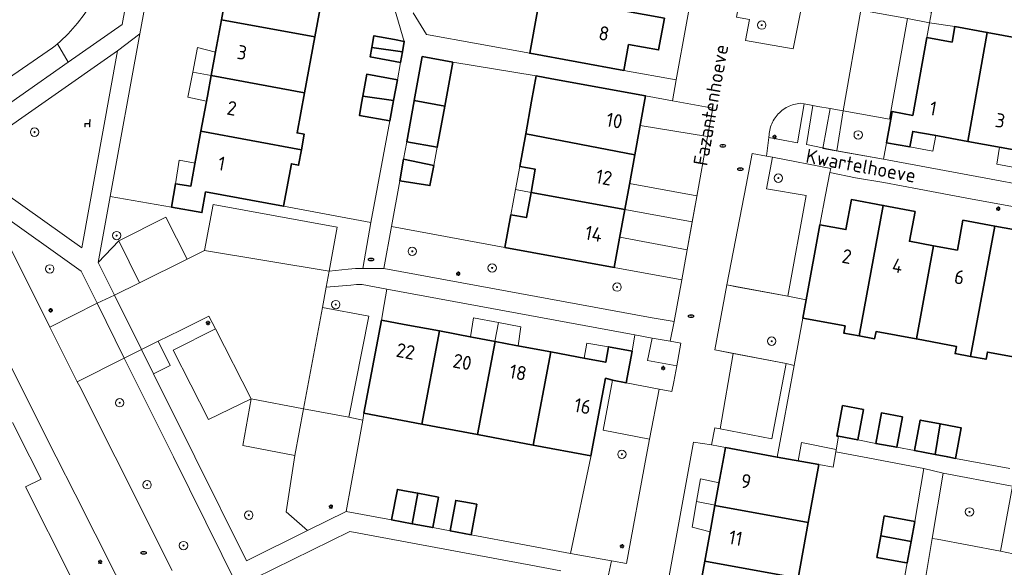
# Model space of a CAD drawing. Header units: metres. Extents: x 152610 to 160096, y 456114 to 462495.
# Tile 475 of 656: x 158021 to 158115, y 460239 to 460292. Entities that reach past the tile are written whole.
import ezdxf
from ezdxf.enums import TextEntityAlignment as Align

# ---------------------------------------------------------------- set-up
doc = ezdxf.new("R2010")
doc.units = ezdxf.units.M
doc.header["$LTSCALE"] = 0.5
doc.layers.get('0').update_dxf_attribs({"linetype": 'CONTINUOUS'})
for name, color, linetype, lineweight in [('B-PV-GR-BEPLANTING_CULTUUR_BODEMBEDEKKER-GV', 251, 'CONTINUOUS', 18), ('B-PV-GR-BEPLANTING_CULTUUR_HEESTERS-GV', 251, 'CONTINUOUS', 18), ('B-PV-GR-BOOM-S', 251, 'CONTINUOUS', 25), ('B-PV-GR-HAAG-GV', 251, 'CONTINUOUS', 13), ('B-PV-IE-MEUBILAIR-S', 251, 'CONTINUOUS', 25), ('B-PV-IE-MEUBILAIR_WEGMEUBILAIR-S', 251, 'CONTINUOUS', 25), ('B-PV-IE-TERREINAFSCHEIDING_KUNSTMATIG_MUUR-G', 251, 'IE-TERREINAFSCHEIDING_KUNSTMATIG-SO', 18), ('B-PV-OG-BEBOUWING-GV', 6, 'CONTINUOUS', 35), ('B-PV-OG-BEBOUWING-T18', 1, 'CONTINUOUS', 18), ('B-PV-OG-BEBOUWING_OVERBOUWING-GV', 251, 'CONTINUOUS', 18), ('B-PV-OG-BEBOUWING_SCHUUR-GV', 251, 'CONTINUOUS', 18), ('B-PV-OG-TERREIN_BEGROEID-GV', 251, 'CONTINUOUS', 18), ('B-PV-OG-TOPOGRAFIE-T18', 1, 'CONTINUOUS', 18), ('B-PV-VH-ONVERHARD_ZAND-GV', 251, 'CONTINUOUS', 18), ('B-PV-VH-OPENVERHARDING_BETONSTRAATSTEEN-GV', 251, 'CONTINUOUS', 18), ('B-PV-VH-OPENVERHARDING_TEGEL-GV', 251, 'CONTINUOUS', 18)]:
    doc.layers.add(name, color=color, linetype=linetype, lineweight=lineweight)
doc.styles.add('NLCS-ISO', font='NLCS-ISO.ttf')
doc.styles.add('NLCS-ISO-M750-T18', font='NLCS-ISO.ttf', dxfattribs={"height": 1.35})
doc.linetypes.add('IE-TERREINAFSCHEIDING_KUNSTMATIG-SO', pattern='A,4,[82,NLCS.SHX,S=0.75,R=90,X=0,Y=0],4,-2', length=10)

# ---------------------------------------------------------------- blocks, each defined once
blk = doc.blocks.new('SIE-MEUBILAIR_PAAL_LICHTMAST-SO')
for points in [[(-0.62, 0), (-1, 0)], [(-0.71, 0.71), (-0.44, 0.44)], [(0, 1), (0, 0.62)], [(0.44, 0.44), (0.71, 0.71)], [(1, 0), (0.62, 0)], [(-0.71, -0.71), (-0.44, -0.44)], [(0, -0.62), (0, -1)], [(0.44, -0.44), (0.71, -0.71)]]:
    blk.add_lwpolyline(points)
blk.add_circle((0, 0), 0.5)
blk = doc.blocks.new('SIE-MEUBILAIR_PUT_RIOOLPUT-SO')
blk.add_ellipse((0, 0), major_axis=(1.25, 0), ratio=0.54)
at = {"style": 'NLCS-ISO'}
blk.add_text('ri', height=0.75, dxfattribs=at).set_placement((-0.04, 0.07), align=Align.MIDDLE_CENTER)
blk = doc.blocks.new('SIE-WEG_ZITBANK-SO')
at = {"color": 0, "linetype": 'ByBlock', "lineweight": 18}
blk.add_lwpolyline([(-0.91, -1.63), (-0.91, -0.2), (1.09, -0.2), (1.09, -1.63), (1.29, -1.63), (1.29, -0.21), (1.54, 1.78), (1.33, 1.78), (1.11, 0), (-1.11, 0), (-1.11, -1.63)], close=True, dxfattribs=at)
blk = doc.blocks.new('SGR-BOOM_GBKN-SO')
at = {"linetype": 'ByBlock', "lineweight": 18}
h = blk.add_hatch(color=0, dxfattribs=at)
h.dxf.hatch_style = 1
edge = h.paths.add_edge_path()
edge.add_arc((0, 0), 0.25, 0, 360)
at = {"color": 0, "linetype": 'ByBlock', "lineweight": 18}
for radius in [2, 0.25]:
    blk.add_circle((0, 0), radius, dxfattribs=at)
at = {"color": 0, "linetype": 'ByBlock', "lineweight": 18, "style": 'NLCS-ISO'}
blk.add_attdef('SOORT', (2.5, 0), '', height=1.5, dxfattribs=at)

msp = doc.modelspace()

# ---------------------------------------------------------------- linework, layer by layer
at = {"layer": 'B-PV-GR-BEPLANTING_CULTUUR_BODEMBEDEKKER-GV', "flags": 128}
msp.add_lwpolyline([(158027.003, 460291.885), (158026.797, 460291.61), (158026.585, 460291.34), (158026.366, 460291.075), (158026.141, 460290.815), (158025.91, 460290.561), (158025.673, 460290.312), (158025.431, 460290.069), (158025.183, 460289.831), (158024.929, 460289.599), (158024.67, 460289.373), (158025.674, 460287.606), (158030.83, 460291.22), (158035.79, 460318.22)], dxfattribs=at)
for points in [[(158103.95, 460282.2), (158099.564, 460282.974), (158098.94, 460279.164), (158103.4, 460278.38), (158103.68, 460279.94), (158104.08, 460282.177), (158104.211, 460282.904), (158104.081, 460282.928)], [(158098.37, 460277.49), (158092.81, 460278.55), (158092.25, 460275.55), (158096.03, 460274.9), (158094.28, 460265.33), (158096.02, 460264.978), (158097.33, 460272.12), (158097.86, 460274.978), (158098.293, 460277.113)], [(158081.33, 460261.32), (158079.7, 460261.62), (158079.43, 460260.07), (158078.855, 460257.057), (158082.001, 460256.455), (158083.23, 460256.22), (158083.42, 460257.15), (158083.69, 460258.67), (158080.91, 460259.18)], [(158094.869, 460258.711), (158094.12, 460258.91), (158092.76, 460251.72), (158087.813, 460252.664), (158087.31, 460252.76), (158087.01, 460251.16), (158088.341, 460250.89), (158093.265, 460249.985), (158093.797, 460252.876)]]:
    msp.add_lwpolyline(points, close=True, dxfattribs=at)
at = {"layer": 'B-PV-GR-BEPLANTING_CULTUUR_HEESTERS-GV', "flags": 128}
for points in [[(158107.789, 460291.367), (158105.67, 460291.77), (158104.081, 460282.928), (158104.211, 460282.904), (158106.18, 460282.544), (158107.52, 460289.96)], [(158046.21, 460273.88), (158038.79, 460275.25), (158038.43, 460273.28), (158035.54, 460273.79), (158029.68, 460274.83), (158028.54, 460268.54), (158030.52, 460270.59), (158034.98, 460272.84), (158037.03, 460268.84), (158038.68, 460269.66), (158039.52, 460274.05), (158051.33, 460271.88), (158050.55, 460267.7), (158052.366, 460267.877), (158053.066, 460267.964), (158053.772, 460267.952), (158054.53, 460272.33)], [(158067.31, 460269.97), (158056.49, 460271.96), (158055.76, 460267.97), (158063.22, 460266.6), (158081.34, 460263.26), (158083.43, 460262.89), (158084.16, 460266.87), (158077.73, 460268.06)], [(158053.706, 460266.419), (158053.165, 460266.426), (158052.627, 460266.36), (158050.27, 460266.16), (158049.92, 460264.25), (158054.35, 460263.41), (158052.452, 460253.783), (158053.765, 460253.512), (158053.88, 460254.16), (158055.55, 460263.04), (158055.798, 460264.536), (158056.06, 460265.97)], [(158089.555, 460266.191), (158088.46, 460266.39), (158087.31, 460260.19), (158089.078, 460259.858), (158094.12, 460258.91), (158094.869, 460258.711), (158095.7, 460263.23), (158096.02, 460264.978), (158094.28, 460265.33)], [(158077.58, 460257.3), (158076.91, 460257.5), (158075.51, 460250.09), (158075.492, 460250), (158073.575, 460240.801), (158077.46, 460240.08), (158078.89, 460239.84), (158080.777, 460250), (158081.09, 460251.69), (158076.67, 460252.54)], [(158052.452, 460253.783), (158048.1, 460254.57), (158047.3, 460250.14), (158046.469, 460244.75), (158048.507, 460242.978), (158052.19, 460244.81), (158053.14, 460250), (158053.765, 460253.512)], [(158115.159, 460247.319), (158109.08, 460248.44), (158108.031, 460242.216), (158108.493, 460242.143), (158114.551, 460240.999), (158115.672, 460247.225)]]:
    msp.add_lwpolyline(points, close=True, dxfattribs=at)
at = {"layer": 'B-PV-GR-HAAG-GV', "flags": 128}
msp.add_lwpolyline([(158095.824, 460283.639), (158095.493, 460283.7), (158095.333, 460283.685), (158095.174, 460283.662), (158095.016, 460283.631), (158094.859, 460283.592), (158094.705, 460283.546), (158094.554, 460283.492), (158094.405, 460283.43), (158094.26, 460283.361), (158094.118, 460283.285), (158093.98, 460283.202), (158093.846, 460283.113), (158093.717, 460283.016), (158093.593, 460282.914), (158093.475, 460282.806), (158093.361, 460282.691), (158093.254, 460282.571), (158093.153, 460282.446), (158093.058, 460282.317), (158092.969, 460282.182), (158092.887, 460282.043), (158092.813, 460281.901), (158092.745, 460281.755), (158092.685, 460281.606), (158092.633, 460281.454), (158092.587, 460281.299), (158092.55, 460281.142), (158092.521, 460280.984), (158092.499, 460280.825), (158092.486, 460280.665), (158092.48, 460280.504), (158092.48, 460280.43), (158095.193, 460279.94)], close=True, dxfattribs=at)
at = {"layer": 'B-PV-IE-TERREINAFSCHEIDING_KUNSTMATIG_MUUR-G', "flags": 128}
for points in [[(158035.79, 460318.22), (158035.321, 460318.302), (158034.848, 460318.384), (158034.375, 460318.466), (158033.902, 460318.548), (158033.43, 460318.63), (158030.27, 460301.54), (158029.636, 460298.069), (158029.591, 460297.822), (158029.522, 460297.485), (158029.445, 460297.15), (158029.361, 460296.817), (158029.269, 460296.486), (158029.169, 460296.157), (158029.062, 460295.831), (158028.947, 460295.507), (158028.824, 460295.186), (158028.694, 460294.868), (158028.557, 460294.553), (158028.413, 460294.241), (158028.261, 460293.933), (158028.102, 460293.628), (158027.936, 460293.327), (158027.763, 460293.03), (158027.583, 460292.737), (158027.396, 460292.449), (158027.203, 460292.165), (158027.003, 460291.885), (158026.797, 460291.61), (158026.585, 460291.34), (158026.366, 460291.075), (158026.141, 460290.815), (158025.91, 460290.561), (158025.673, 460290.312), (158025.431, 460290.069), (158025.183, 460289.831), (158024.929, 460289.599), (158024.67, 460289.373)], [(158098.303, 460283.195), (158097.606, 460279.398), (158103.4, 460278.38)], [(158094.28, 460265.33), (158088.46, 460266.39), (158087.31, 460260.19), (158094.12, 460258.91)]]:
    msp.add_lwpolyline(points, dxfattribs=at)
at = {"layer": 'B-PV-OG-BEBOUWING-GV', "flags": 128}
for points in [[(158042.79, 460296.9), (158041.31, 460297.17), (158040.883, 460294.858), (158040.29, 460291.65), (158049.19, 460290.02), (158050.2, 460295.53), (158047.39, 460296.05)], [(158082.51, 460291.81), (158070.01, 460294.11), (158069.73, 460292.63), (158070.42, 460292.51), (158069.68, 460288.47), (158078.642, 460286.83), (158079.1, 460289.3), (158081.95, 460288.78)], [(158049.19, 460290.02), (158040.29, 460291.65), (158039.731, 460288.608), (158039.315, 460286.339), (158048.21, 460284.71)], [(158113.289, 460290.45), (158110.19, 460291.01), (158109.93, 460289.53), (158107.52, 460289.96), (158106.18, 460282.544), (158104.211, 460282.904), (158104.08, 460282.177), (158103.68, 460279.94), (158105.91, 460279.54), (158106.18, 460281.02), (158108.23, 460280.648), (158111.42, 460280.07)], [(158056.78, 460289.77), (158054.82, 460290.13), (158054.622, 460289.026), (158057.539, 460288.601), (158057.72, 460289.6)], [(158116.39, 460289.89), (158113.289, 460290.45), (158111.42, 460280.07), (158114.619, 460279.499), (158116.74, 460279.12), (158118.34, 460288.01), (158116.13, 460288.41)], [(158057.539, 460288.601), (158054.622, 460289.026), (158054.46, 460288.13), (158057.357, 460287.601)], [(158062.333, 460287.625), (158059.433, 460288.152), (158058.67, 460283.95), (158061.57, 460283.42)], [(158048.21, 460284.71), (158039.315, 460286.339), (158038.954, 460284.372), (158038.34, 460281.03), (158047.92, 460279.27), (158048.19, 460280.75), (158047.5, 460280.88)], [(158057.06, 460285.93), (158054.15, 460286.46), (158053.778, 460284.381), (158056.705, 460283.975)], [(158070.304, 460286.309), (158069.86, 460283.89), (158069.291, 460280.789), (158079.693, 460278.799), (158080.72, 460284.4), (158071.77, 460286.04)], [(158056.705, 460283.975), (158053.778, 460284.381), (158053.658, 460283.712), (158053.45, 460282.55), (158056.35, 460282.02)], [(158061.57, 460283.42), (158058.67, 460283.95), (158058.668, 460283.94), (158057.96, 460280.04), (158060.86, 460279.51)], [(158047.92, 460279.27), (158038.34, 460281.03), (158037.701, 460277.577), (158037.37, 460275.79), (158035.91, 460276.03), (158035.54, 460273.79), (158038.43, 460273.28), (158038.79, 460275.25), (158046.21, 460273.88), (158046.96, 460277.93), (158047.64, 460277.8)], [(158079.693, 460278.799), (158069.291, 460280.789), (158068.72, 460277.69), (158070.2, 460277.42), (158069.8, 460275.21), (158078.74, 460273.57), (158079.176, 460275.963)], [(158060.53, 460277.785), (158057.655, 460278.364), (158057.282, 460276.314), (158060.163, 460275.86), (158060.345, 460276.817)], [(158078.74, 460273.57), (158069.8, 460275.21), (158069.36, 460272.8), (158067.88, 460273.07), (158067.31, 460269.97), (158077.73, 460268.06), (158078.24, 460270.844)], [(158103.37, 460273.96), (158100.34, 460274.52), (158099.81, 460271.67), (158097.33, 460272.12), (158096.02, 460264.978), (158095.7, 460263.23), (158099.73, 460262.49), (158099.6, 460261.8), (158101.08, 460261.53)], [(158106.4, 460273.4), (158103.37, 460273.96), (158101.08, 460261.53), (158102.55, 460261.26), (158102.68, 460261.95), (158106.51, 460261.24), (158106.533, 460261.236), (158108.156, 460270.129), (158108.15, 460270.13), (158105.87, 460270.55)], [(158113.99, 460272), (158110.96, 460272.56), (158110.43, 460269.71), (158108.156, 460270.129), (158106.533, 460261.236), (158110.35, 460260.53), (158110.22, 460259.85), (158111.7, 460259.57)], [(158117.028, 460271.449), (158113.99, 460272), (158111.7, 460259.57), (158113.17, 460259.3), (158113.3, 460259.99), (158117.341, 460259.25), (158118.98, 460268.14), (158116.49, 460268.59)], [(158057.713, 460262.632), (158055.55, 460263.04), (158053.88, 460254.16), (158059.39, 460253.12), (158061.07, 460262)], [(158064.156, 460261.418), (158061.07, 460262), (158059.39, 460253.12), (158064.7, 460252.12), (158064.703, 460252.119), (158066.37, 460261)], [(158068.347, 460260.631), (158066.37, 460261), (158064.703, 460252.119), (158070.011, 460251.12), (158071.68, 460260.01)], [(158079.43, 460260.07), (158077.2, 460260.49), (158076.92, 460259.02), (158074.98, 460259.387), (158071.68, 460260.01), (158070.011, 460251.12), (158075.51, 460250.09), (158076.91, 460257.5), (158077.58, 460257.3), (158078.855, 460257.057)], [(158101.49, 460254.51), (158099.5, 460254.89), (158098.96, 460251.99), (158099.119, 460251.96), (158100.94, 460251.61)], [(158105.19, 460253.819), (158103.2, 460254.19), (158102.65, 460251.29), (158104.65, 460250.92)], [(158108.801, 460253.139), (158106.89, 460253.5), (158106.35, 460250.6), (158108.302, 460250.23)], [(158110.458, 460252.826), (158108.801, 460253.139), (158108.302, 460250.23), (158109.52, 460249.999), (158110.259, 460249.86), (158110.286, 460249.999), (158110.81, 460252.76)], [(158093.265, 460249.985), (158088.341, 460250.89), (158088.178, 460250), (158087.713, 460247.463), (158087.33, 460245.37), (158096.22, 460243.74), (158097.23, 460249.26)], [(158058.1, 460246.706), (158057.06, 460246.9), (158056.51, 460244), (158058.473, 460243.635), (158059.015, 460246.535)], [(158060.97, 460246.17), (158059.015, 460246.535), (158058.473, 460243.635), (158060.43, 460243.27)], [(158063.398, 460245.708), (158062.63, 460245.85), (158062.09, 460242.96), (158064.081, 460242.586), (158064.63, 460245.48)], [(158096.22, 460243.74), (158087.33, 460245.37), (158086.938, 460243.222), (158086.36, 460240.06), (158095.25, 460238.43)], [(158106.38, 460243.84), (158103.47, 460244.37), (158103.129, 460242.474), (158106.034, 460241.941)], [(158106.034, 460241.941), (158103.129, 460242.474), (158102.76, 460240.42), (158105.409, 460239.936), (158105.66, 460239.89)], [(158095.25, 460238.43), (158086.36, 460240.06), (158085.758, 460236.774), (158085.4, 460234.82), (158083.92, 460235.09), (158083.51, 460232.86), (158084.99, 460232.59), (158086.46, 460232.31), (158086.82, 460234.28), (158094.24, 460232.92)]]:
    msp.add_lwpolyline(points, close=True, dxfattribs=at)
at = {"layer": 'B-PV-OG-BEBOUWING_OVERBOUWING-GV', "flags": 128}
for points in [[(158110.19, 460291.01), (158107.789, 460291.367), (158107.52, 460289.96), (158109.93, 460289.53)], [(158037.557, 460286.665), (158039.316, 460286.342), (158039.726, 460288.579), (158038.016, 460289.002)], [(158039.316, 460286.342), (158037.557, 460286.665), (158037.092, 460284.296), (158038.868, 460283.903), (158038.954, 460284.372), (158039.315, 460286.339)], [(158083.27, 460283.946), (158080.72, 460284.4), (158080.202, 460281.575), (158086.63, 460280.52), (158087.12, 460283.23)], [(158108.23, 460280.648), (158106.18, 460281.02), (158105.91, 460279.54), (158108.1, 460279.135), (158108.38, 460280.621)], [(158060.86, 460279.51), (158057.96, 460280.04), (158057.655, 460278.364), (158060.53, 460277.785)], [(158116.431, 460277.471), (158116.74, 460279.12), (158114.619, 460279.499), (158114.457, 460279.528), (158114.205, 460277.905)], [(158037.777, 460277.989), (158036.281, 460278.276), (158035.91, 460276.03), (158037.37, 460275.79), (158037.701, 460277.577)], [(158068.321, 460275.493), (158069.8, 460275.21), (158070.2, 460277.42), (158068.72, 460277.69)], [(158069.8, 460275.21), (158068.321, 460275.493), (158067.88, 460273.07), (158069.36, 460272.8)], [(158078.74, 460273.571), (158085.159, 460272.395), (158085.597, 460274.813), (158085.609, 460274.88), (158079.192, 460276.051), (158079.176, 460275.963)], [(158085.159, 460272.395), (158078.74, 460273.571), (158078.257, 460270.935), (158084.68, 460269.748)], [(158066.362, 460261.001), (158066.698, 460262.797), (158064.326, 460263.237), (158064.035, 460261.441), (158064.156, 460261.418)], [(158068.844, 460262.4), (158066.698, 460262.797), (158066.362, 460261.001), (158066.37, 460261), (158068.347, 460260.631), (158068.566, 460260.59)], [(158077.2, 460260.49), (158075.122, 460260.851), (158074.863, 460259.409), (158074.98, 460259.387), (158076.92, 460259.02)], [(158085.566, 460245.734), (158087.336, 460245.403), (158087.713, 460247.463), (158087.727, 460247.539), (158085.943, 460247.902)], [(158087.336, 460245.403), (158085.566, 460245.734), (158085.143, 460243.303), (158086.874, 460242.87), (158086.938, 460243.222), (158087.33, 460245.37)]]:
    msp.add_lwpolyline(points, close=True, dxfattribs=at)
at = {"layer": 'B-PV-OG-BEBOUWING_SCHUUR-GV', "flags": 128}
msp.add_lwpolyline([(158098.892, 460250.712), (158095.578, 460251.359), (158095.251, 460249.622), (158097.23, 460249.26), (158098.583, 460249.013), (158098.85, 460250.48)], close=True, dxfattribs=at)
at = {"layer": 'B-PV-OG-TERREIN_BEGROEID-GV', "flags": 128}
for points in [[(158096.459, 460297.356), (158090.522, 460298.339), (158089.38, 460291.92), (158090.61, 460291.69), (158090.24, 460289.69), (158094.79, 460288.88), (158095.833, 460294.177)], [(158026.982, 460269.935), (158030.38, 460288.7), (158017.53, 460279.71), (158019.725, 460275.098)], [(158026.919, 460267.71), (158018.787, 460273.495), (158018.429, 460273.316), (158023.93, 460262.37), (158028.45, 460264.64)], [(158032.47, 460266.58), (158030.52, 460270.59), (158028.54, 460268.54), (158030.102, 460265.399)], [(158047.3, 460250.14), (158042.33, 460251.07), (158043.13, 460255.54), (158039.05, 460253.57), (158035.7, 460260.17), (158039.74, 460262.19), (158039.1, 460263.4), (158036.35, 460262.06), (158034.262, 460261.013), (158035.412, 460258.718), (158033.822, 460257.921), (158037.755, 460250), (158042.684, 460240.082), (158048.507, 460242.978), (158046.469, 460244.75)]]:
    msp.add_lwpolyline(points, close=True, dxfattribs=at)
for points in [[(158016.451, 460281.141), (158025.674, 460287.606), (158024.67, 460289.373), (158024.44, 460289.181), (158024.206, 460288.993), (158019.49, 460285.73)], [(158046.471, 460228.318), (158035.714, 460250), (158031.04, 460259.4), (158026.54, 460257.15), (158026.79, 460256.71), (158030.163, 460250), (158035.6, 460239.18)], [(158072.651, 460239.138), (158069.77, 460239.674), (158052.54, 460242.88), (158043.48, 460238.44)]]:
    msp.add_lwpolyline(points, dxfattribs=at)
at = {"layer": 'B-PV-VH-ONVERHARD_ZAND-GV', "flags": 128}
for points in [[(158095.824, 460283.639), (158095.493, 460283.7), (158095.333, 460283.685), (158095.174, 460283.662), (158095.016, 460283.631), (158094.859, 460283.592), (158094.705, 460283.546), (158094.554, 460283.492), (158094.405, 460283.43), (158094.26, 460283.361), (158094.118, 460283.285), (158093.98, 460283.202), (158093.846, 460283.113), (158093.717, 460283.016), (158093.593, 460282.914), (158093.475, 460282.806), (158093.361, 460282.691), (158093.254, 460282.571), (158093.153, 460282.446), (158093.058, 460282.317), (158092.969, 460282.182), (158092.887, 460282.043), (158092.813, 460281.901), (158092.745, 460281.755), (158092.685, 460281.606), (158092.633, 460281.454), (158092.587, 460281.299), (158092.55, 460281.142), (158092.521, 460280.984), (158092.499, 460280.825), (158092.486, 460280.665), (158092.48, 460280.504), (158092.48, 460280.43), (158095.193, 460279.94)], [(158099.564, 460282.974), (158098.303, 460283.195), (158097.13, 460283.4), (158096.66, 460283.486), (158096.054, 460279.785), (158098.94, 460279.164)]]:
    msp.add_lwpolyline(points, close=True, dxfattribs=at)
at = {"layer": 'B-PV-VH-OPENVERHARDING_BETONSTRAATSTEEN-GV', "flags": 128}
for points in [[(158087.57, 460307.57), (158083.63, 460285.929), (158083.27, 460283.946), (158087.12, 460283.23), (158086.597, 460280.34), (158085.597, 460274.813), (158084.678, 460269.735), (158084.16, 460266.87), (158083.43, 460262.89), (158083.047, 460261.015), (158084.08, 460260.83), (158083.69, 460258.67), (158083.42, 460257.15), (158083.23, 460256.22), (158082.001, 460256.455), (158081.09, 460251.69), (158080.777, 460250), (158078.89, 460239.84), (158077.46, 460240.08), (158077.1, 460238.31)], [(158095.833, 460294.177), (158094.79, 460288.88), (158090.24, 460289.69), (158090.61, 460291.69)], [(158081.96, 460233.07), (158085.042, 460250), (158085.3, 460251.41), (158087.01, 460251.16), (158087.31, 460252.76), (158087.813, 460252.664), (158089.078, 460259.858), (158087.31, 460260.19), (158088.46, 460266.39), (158090.31, 460275.91), (158090.87, 460278.91), (158092.249, 460278.655), (158092.48, 460280.43), (158092.48, 460280.504), (158092.486, 460280.665), (158092.499, 460280.825), (158092.521, 460280.984), (158092.55, 460281.142), (158092.587, 460281.299), (158092.633, 460281.454), (158092.685, 460281.606), (158092.745, 460281.755), (158092.813, 460281.901), (158092.887, 460282.043), (158092.969, 460282.182), (158093.058, 460282.317), (158093.153, 460282.446), (158093.254, 460282.571), (158093.361, 460282.691), (158093.475, 460282.806), (158093.593, 460282.914), (158093.717, 460283.016), (158093.846, 460283.113), (158093.98, 460283.202), (158094.118, 460283.285), (158094.26, 460283.361), (158094.405, 460283.43), (158094.554, 460283.492), (158094.705, 460283.546), (158094.859, 460283.592), (158095.016, 460283.631), (158095.174, 460283.662), (158095.333, 460283.685), (158095.493, 460283.7), (158095.824, 460283.639), (158096.66, 460283.486), (158097.13, 460283.4), (158098.303, 460283.195), (158099.564, 460282.974), (158101.22, 460292.57)], [(158019.49, 460285.73), (158024.206, 460288.993), (158024.44, 460289.181), (158024.67, 460289.373), (158024.929, 460289.599), (158025.183, 460289.831), (158025.431, 460290.069), (158025.673, 460290.312), (158025.91, 460290.561), (158026.141, 460290.815), (158026.366, 460291.075), (158026.585, 460291.34), (158026.797, 460291.61), (158027.003, 460291.885)], [(158035.6, 460239.18), (158030.163, 460250), (158026.79, 460256.71), (158026.54, 460257.15), (158023.93, 460262.37), (158018.429, 460273.316)], [(158020.21, 460258.63), (158024.55, 460250), (158026.34, 460246.44), (158032.09, 460235.04)]]:
    msp.add_lwpolyline(points, dxfattribs=at)
for points in [[(158108.153, 460298.497), (158107.167, 460298.682), (158106.13, 460292.73), (158100.57, 460293.78), (158100.41, 460293.04), (158101.11, 460293.04), (158101.29, 460293.01), (158101.22, 460292.57), (158105.67, 460291.77), (158107.789, 460291.367), (158107.98, 460292.37), (158107.1, 460292.54)], [(158105.67, 460291.77), (158101.22, 460292.57), (158099.564, 460282.974), (158103.95, 460282.2), (158104.081, 460282.928)], [(158092.249, 460278.655), (158090.87, 460278.91), (158090.31, 460275.91), (158088.46, 460266.39), (158089.555, 460266.191), (158094.28, 460265.33), (158096.03, 460274.9), (158092.25, 460275.55), (158092.81, 460278.55)], [(158051.33, 460271.88), (158039.52, 460274.05), (158038.68, 460269.66), (158050.55, 460267.7)], [(158037.03, 460268.84), (158034.98, 460272.84), (158030.52, 460270.59), (158032.47, 460266.58)], [(158048.1, 460254.57), (158049.92, 460264.25), (158050.27, 460266.16), (158050.55, 460267.7), (158038.68, 460269.66), (158037.03, 460268.84), (158032.47, 460266.58), (158030.102, 460265.399), (158032.68, 460260.22), (158034.262, 460261.013), (158036.35, 460262.06), (158039.1, 460263.4), (158039.74, 460262.19), (158043.13, 460255.54)], [(158028.45, 460264.64), (158023.93, 460262.37), (158026.54, 460257.15), (158031.04, 460259.4)], [(158054.35, 460263.41), (158049.92, 460264.25), (158048.1, 460254.57), (158052.452, 460253.783)], [(158043.13, 460255.54), (158039.74, 460262.19), (158035.7, 460260.17), (158039.05, 460253.57)], [(158094.12, 460258.91), (158089.078, 460259.858), (158087.813, 460252.664), (158092.76, 460251.72)], [(158078.855, 460257.057), (158077.58, 460257.3), (158076.67, 460252.54), (158081.09, 460251.69), (158082.001, 460256.455)], [(158048.1, 460254.57), (158043.13, 460255.54), (158042.33, 460251.07), (158047.3, 460250.14)], [(158108.493, 460242.143), (158108.031, 460242.216), (158107.294, 460237.824), (158107.653, 460237.765), (158114.946, 460236.376), (158115.931, 460236.163), (158131.321, 460233.268), (158132.128, 460237.686), (158123.962, 460239.222), (158116.74, 460240.58), (158116.024, 460240.707), (158115.762, 460240.771), (158114.551, 460240.999)]]:
    msp.add_lwpolyline(points, close=True, dxfattribs=at)
at = {"layer": 'B-PV-VH-OPENVERHARDING_TEGEL-GV', "flags": 128}
for points in [[(158035.79, 460318.22), (158030.83, 460291.22), (158025.674, 460287.606), (158016.451, 460281.141)], [(158017.53, 460279.71), (158030.38, 460288.7), (158032.521, 460290.321), (158035.366, 460305.833)], [(158056.3, 460294.39), (158057.72, 460289.6), (158057.539, 460288.601), (158057.357, 460287.601), (158057.06, 460285.93), (158056.705, 460283.975), (158056.35, 460282.02), (158054.53, 460272.33), (158053.772, 460267.952), (158055.76, 460267.97), (158056.49, 460271.96), (158057.282, 460276.314), (158057.655, 460278.364), (158057.96, 460280.04), (158058.668, 460283.94), (158058.67, 460283.95), (158059.433, 460288.152), (158062.333, 460287.625), (158070.304, 460286.309), (158071.77, 460286.04), (158080.72, 460284.4), (158083.27, 460283.946), (158083.63, 460285.929), (158078.642, 460286.83), (158069.68, 460288.47), (158059.85, 460290.24), (158058.56, 460292.31)], [(158127, 460273.99), (158103.4, 460278.38), (158098.94, 460279.164), (158096.054, 460279.785), (158096.66, 460283.486), (158095.824, 460283.639), (158095.193, 460279.94), (158092.48, 460280.43), (158092.249, 460278.655), (158092.81, 460278.55), (158098.37, 460277.49), (158098.293, 460277.113), (158100.728, 460276.607), (158103.44, 460276.15), (158106.793, 460275.514), (158111.34, 460274.66), (158117.45, 460273.53)], [(158077.1, 460238.31), (158077.46, 460240.08), (158073.575, 460240.801), (158064.081, 460242.586), (158062.09, 460242.96), (158060.43, 460243.27), (158058.473, 460243.635), (158056.51, 460244), (158052.19, 460244.81), (158048.507, 460242.978), (158042.684, 460240.082), (158037.755, 460250), (158033.822, 460257.921), (158032.68, 460260.22), (158031.04, 460259.4), (158035.714, 460250), (158046.471, 460228.318)], [(158032.09, 460235.04), (158026.34, 460246.44), (158024.55, 460250), (158020.21, 460258.63)], [(158020.39, 460253.28), (158022.034, 460250), (158023.1, 460247.87), (158021.62, 460247.16), (158025.96, 460238.51)], [(158115.43, 460248.891), (158110.259, 460249.86), (158109.52, 460249.999), (158108.302, 460250.23), (158106.35, 460250.6), (158104.65, 460250.92), (158102.65, 460251.29), (158100.94, 460251.61), (158099.119, 460251.96), (158098.85, 460250.48), (158101.405, 460250), (158107.25, 460248.9), (158109.08, 460248.44), (158115.159, 460247.319)], [(158115.672, 460247.225), (158114.551, 460240.999), (158115.762, 460240.771)], [(158043.48, 460238.44), (158052.54, 460242.88), (158069.77, 460239.674), (158072.651, 460239.138)]]:
    msp.add_lwpolyline(points, dxfattribs=at)
for points in [[(158029.68, 460274.83), (158032.521, 460290.321), (158030.38, 460288.7), (158026.982, 460269.935), (158019.725, 460275.098), (158019.9, 460274.73), (158018.139, 460273.893), (158018.429, 460273.316), (158018.787, 460273.495), (158026.919, 460267.71), (158028.45, 460264.64), (158030.102, 460265.399), (158028.54, 460268.54)], [(158063.22, 460266.6), (158055.76, 460267.97), (158053.772, 460267.952), (158053.066, 460267.964), (158052.366, 460267.877), (158050.55, 460267.7), (158050.27, 460266.16), (158052.627, 460266.36), (158053.165, 460266.426), (158053.706, 460266.419), (158056.06, 460265.97), (158079.7, 460261.62), (158081.33, 460261.32), (158083.047, 460261.015), (158083.43, 460262.89), (158081.34, 460263.26)], [(158030.102, 460265.399), (158028.45, 460264.64), (158031.04, 460259.4), (158032.68, 460260.22)], [(158032.68, 460260.22), (158033.822, 460257.921), (158035.412, 460258.718), (158034.262, 460261.013)], [(158083.047, 460261.015), (158081.33, 460261.32), (158080.91, 460259.18), (158083.69, 460258.67), (158084.08, 460260.83)], [(158109.08, 460248.44), (158107.25, 460248.9), (158106.38, 460243.84), (158106.034, 460241.941), (158105.66, 460239.89), (158104.05, 460231.05), (158103.19, 460226.16), (158105.113, 460225.808), (158106.247, 460232.122), (158107.294, 460237.824), (158108.031, 460242.216)]]:
    msp.add_lwpolyline(points, close=True, dxfattribs=at)

# ---------------------------------------------------------------- block references
at = {"layer": 'B-PV-GR-BOOM-S', "xscale": 0.2, "yscale": 0.2, "zscale": 0.2}
for p in [(158091.785, 460291.155), (158022.486, 460280.946), (158100.982, 460280.689), (158093.371, 460276.566), (158030.307, 460271.096), (158058.485, 460269.589), (158023.934, 460267.91), (158066.097, 460268.004), (158077.998, 460266.179), (158051.191, 460264.515), (158092.737, 460261.026), (158030.597, 460255.164), (158078.465, 460250.244), (158033.204, 460247.342), (158042.895, 460244.448), (158111.591, 460244.757), (158036.68, 460241.548)]:
    msp.add_blockref('SGR-BOOM_GBKN-SO', p, dxfattribs=at)
at = {"layer": 'B-PV-IE-MEUBILAIR-S', "xscale": 0.2, "yscale": 0.2, "zscale": 0.2}
for name, p in [('SIE-MEUBILAIR_PAAL_LICHTMAST-SO', (158093.006, 460280.496)), ('SIE-MEUBILAIR_PUT_RIOOLPUT-SO', (158088.08, 460279.65)), ('SIE-MEUBILAIR_PUT_RIOOLPUT-SO', (158089.75, 460277.42)), ('SIE-MEUBILAIR_PAAL_LICHTMAST-SO', (158114.323, 460273.651)), ('SIE-MEUBILAIR_PUT_RIOOLPUT-SO', (158054.55, 460268.81)), ('SIE-MEUBILAIR_PAAL_LICHTMAST-SO', (158062.863, 460267.456)), ('SIE-MEUBILAIR_PAAL_LICHTMAST-SO', (158024.014, 460263.967)), ('SIE-MEUBILAIR_PUT_RIOOLPUT-SO', (158085.05, 460263.41)), ('SIE-MEUBILAIR_PAAL_LICHTMAST-SO', (158039.01, 460262.766)), ('SIE-MEUBILAIR_PAAL_LICHTMAST-SO', (158082.394, 460258.468)), ('SIE-MEUBILAIR_PAAL_LICHTMAST-SO', (158050.724, 460245.256)), ('SIE-MEUBILAIR_PUT_RIOOLPUT-SO', (158032.88, 460240.86)), ('SIE-MEUBILAIR_PAAL_LICHTMAST-SO', (158078.475, 460241.487)), ('SIE-MEUBILAIR_PAAL_LICHTMAST-SO', (158028.733, 460239.993))]:
    msp.add_blockref(name, p, dxfattribs=at)
at = {"layer": 'B-PV-IE-MEUBILAIR_WEGMEUBILAIR-S', "xscale": 0.2, "yscale": 0.2, "zscale": 0.2}
msp.add_blockref('SIE-WEG_ZITBANK-SO', (158027.491, 460281.783), dxfattribs=at)

# ---------------------------------------------------------------- texts
at = {"layer": 'B-PV-OG-BEBOUWING-T18', "style": 'NLCS-ISO-M750-T18'}
for s, rotation, p in [('8', 349.5, (158076.753, 460290.359)), ('3', 349.6, (158042.261, 460288.543)), ('2', 349.6, (158041.286, 460283.233)), ('1', 349.9, (158108.128, 460283.207)), ('10', 349.6, (158077.747, 460282.05)), ('3', 349.9, (158114.519, 460282.056)), ('1', 349.5, (158040.313, 460277.955)), ('12', 349.7, (158076.757, 460276.633)), ('14', 349.6, (158075.776, 460271.266)), ('2', 349.5, (158099.902, 460269.107)), ('4', 349.5, (158104.722, 460268.221)), ('6', 349.5, (158110.628, 460267.13)), ('22', 349.3, (158057.848, 460260.063)), ('20', 349.3, (158063.254, 460259.044)), ('18', 349.5, (158068.562, 460258.048)), ('16', 349.2, (158074.721, 460254.837)), ('9', 349.6, (158090.295, 460247.68)), ('11', 349.6, (158089.304, 460242.266))]:
    msp.add_text(s, height=1.35, rotation=rotation, dxfattribs=at).set_placement(p, align=Align.MIDDLE)
at = {"layer": 'B-PV-OG-TOPOGRAFIE-T18', "style": 'NLCS-ISO-M750-T18'}
for s, rotation, p in [('Fazantenhoeve', 80, (158086.937, 460283.543)), ('Kwartelhoeve', 349.5, (158101.246, 460277.752))]:
    msp.add_text(s, height=1.35, rotation=rotation, dxfattribs=at).set_placement(p, align=Align.MIDDLE)

doc.saveas('drawing.dxf')
